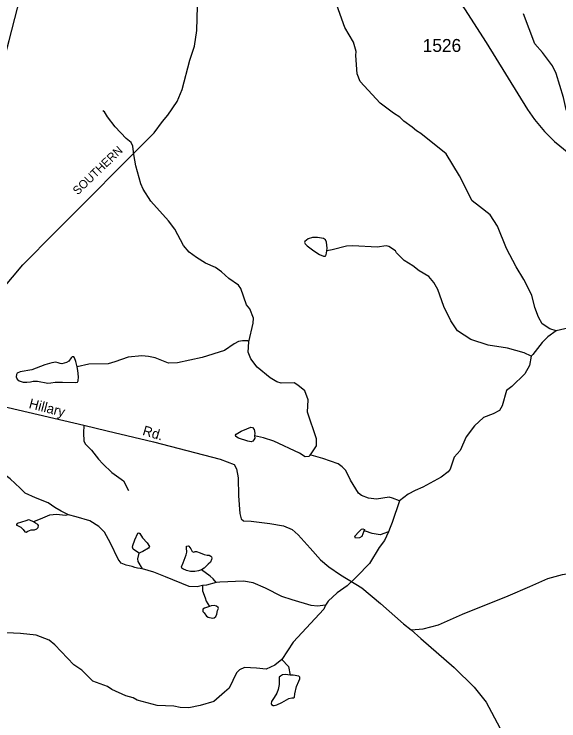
# Model space of a CAD drawing. Extents: x 2056842 to 2160602, y 826753 to 1016856.
# Drawn here: x 2123334 to 2128602, y 970374 to 977205 of the extents above; entities that cross this region are included whole.
import ezdxf

# ---------------------------------------------------------------- set-up
doc = ezdxf.new("R2010")
doc.units = 0
for name, color, linetype in [('Exist Hydrographic Creek Single Shore', 7, 'Continuous'), ('Exist Hydrographic Misc Water Feature', 7, 'Continuous'), ('Exist Hydrographic Pond Under 1500 Sq Ft', 7, 'Continuous'), ('Exist Railroad Mainline', 7, 'Continuous'), ('Exist Railroad Mainline Label', 7, 'Continuous'), ('Exist Road Non-System Type 51', 7, 'Continuous'), ('Exist Road Non-System Type 51 Label', 7, 'Continuous'), ('Exist Road Primary US Attributed', 7, 'Continuous'), ('Exist Road Secondary Type 51 Attributed', 7, 'Continuous'), ('Exist Road Secondary Type 51 Number Label', 7, 'Continuous')]:
    doc.layers.add(name, color=color, linetype=linetype)

msp = doc.modelspace()

# ---------------------------------------------------------------- linework, layer by layer
at = {"layer": 'Exist Hydrographic Creek Single Shore'}
for points in [[(2128574.2, 974143.1), (2128513.9, 974164.7), (2128439.8, 974212.5), (2128403.4, 974276.3), (2128369.2, 974370.2), (2128340.6, 974489.9), (2128264, 974641.4), (2128189.4, 974763.4), (2128096.6, 974938.9), (2128009.6, 975156.3), (2127937.1, 975266.1), (2127832.8, 975345.7), (2127762.7, 975399.3), (2127639.5, 975642.8), (2127512.6, 975854.1), (2127265.7, 976051.2), (2127225.6, 976077), (2127181.7, 976112.7), (2127103.2, 976170.4), (2127063.3, 976208.3), (2127001.1, 976248), (2126874.5, 976343.2), (2126679.7, 976552.3), (2126651.4, 976626.4), (2126638.7, 976806.2), (2126640.4, 976842.2), (2126616.1, 976934.3), (2126533.4, 977075.8), (2126454.6, 977291.4)], [(2129879.7, 974676.8), (2129747.2, 974806.2), (2129594.2, 975027.6), (2129535.8, 975125.3), (2129449.5, 975228.8), (2129336.9, 975348.4), (2129282.8, 975398.1), (2129137.8, 975637.5), (2128910.8, 975872.5), (2128719.3, 976177.6), (2128672.7, 976283.4), (2128646.3, 976399.3), (2128577.2, 976631), (2128540.9, 976704.8), (2128442.5, 976834.3), (2128370.1, 976918.1), (2128258.7, 977207.5)], [(2125605, 974036.2), (2125646.2, 974218.2), (2125648, 974266.2), (2125613.6, 974356.1), (2125579.5, 974395.9), (2125526.8, 974551.7), (2125502.4, 974583.6), (2125410.2, 974649.2), (2125340, 974712.9), (2125281.8, 974756.6), (2125183.8, 974798.2), (2125097.5, 974851.8), (2125025.3, 974905.5), (2124970.9, 974969.2), (2124886.3, 975124.9), (2124828, 975206.6), (2124655, 975397.8), (2124580.5, 975513.6), (2124558.6, 975565.4), (2124509.8, 975737.2), (2124491.3, 975849.1), (2124482.7, 975929), (2124466.7, 975962.9), (2124416.5, 976002.8), (2124311.9, 976114.3), (2124237.5, 976212), (2124209.2, 976261.8), (2124193.2, 976269.8)], [(2128333.2, 973898), (2128267.2, 973929.8), (2128105, 973975.1), (2127916.9, 974006.3), (2127750.8, 974059.5), (2127620.2, 974143), (2127556, 974240.7), (2127489.2, 974378.4), (2127430.5, 974542.1), (2127392.2, 974609.9), (2127344, 974667.7), (2127251.7, 974723.3), (2127189.4, 974771.1), (2127105.5, 974824.7), (2127032.9, 974898.4), (2127021, 974918.3), (2126956.7, 974958), (2126932.7, 974963.8), (2126844.7, 974951.5), (2126608.7, 974966.5), (2126548.8, 974962.2), (2126411, 974927.6), (2126357.3, 974916.3)], [(2129879.7, 974676.6), (2129806, 974604.3), (2129730.1, 974552.1), (2129640.4, 974497.5), (2129445, 974348.7), (2129351.2, 974302.4), (2129133.8, 974234.7), (2129005.5, 974230.9), (2128963.4, 974213), (2128902.6, 974195.6), (2128794, 974190.2), (2128701.8, 974173.6), (2128574.2, 974143.1)], [(2128574.2, 974143.1), (2128496.2, 974084.7), (2128440.6, 974032.4), (2128351.2, 973914.1), (2128333.1, 973898.1)], [(2125605, 974036.2), (2125593.1, 974048), (2125541, 974047.8), (2125505.1, 974039.7), (2125461, 974019.5), (2125369.1, 973953.1), (2125151.8, 973886.2), (2124913.9, 973833.1), (2124828, 973830.8), (2124697.1, 973881.8), (2124633.6, 973895), (2124569.7, 973901.5), (2124437.8, 973889), (2124308.8, 973843.5), (2124244.2, 973824.8), (2124055.9, 973820.5), (2123942, 973797.5)], [(2126195.7, 972940.9), (2126213.6, 972964.9), (2126256.6, 973033.9), (2126257.7, 973099.6), (2126170.1, 973357.3), (2126178.9, 973477.8), (2126143.8, 973564.3), (2126076.8, 973618.2), (2126040.7, 973640.1), (2125916.8, 973639.5), (2125872.8, 973651.3), (2125808.6, 973689), (2125683.9, 973792.5), (2125623.8, 973874.2), (2125597.6, 973936.1), (2125605, 974036.2)], [(2128333.1, 973898.1), (2128317.5, 973807.9), (2128271.9, 973729.7), (2128146.6, 973607), (2128096.6, 973567), (2128053.4, 973418.6), (2128027.6, 973374.5), (2127967.8, 973340.4), (2127873.9, 973305.9), (2127786.2, 973225.7), (2127706.6, 973119.4), (2127647.1, 972987.1), (2127589.6, 972922.7), (2127550.1, 972806.7), (2127532.2, 972782.4), (2127462.2, 972730.1), (2127284.7, 972633.4), (2127211.1, 972599.2), (2127143.2, 972566.8), (2127059.4, 972500.6)], [(2123858.5, 972366.6), (2123788.2, 972400.2), (2123726, 972436.3), (2123663.6, 972482.3), (2123540.2, 972529.5), (2123441.6, 972576.6), (2123393.4, 972624.8), (2123294.9, 972712.4), (2123125.2, 972840.6), (2122978.5, 972923.9), (2122915, 972933.7), (2122764.9, 972926), (2122646.3, 972899.2), (2122504.6, 972846.5)], [(2127059.6, 972500.6), (2126991.5, 972526.4), (2126959.5, 972536.2), (2126839.6, 972515.7), (2126759.4, 972527.3), (2126693.6, 972551), (2126663.2, 972574.8), (2126586.7, 972700.5), (2126540.2, 972794.4), (2126506.2, 972830.2), (2126466, 972858), (2126319.8, 972911.3), (2126207.8, 972940.9), (2126195.7, 972940.9)], [(2127059.6, 972500.6), (2126990.5, 972290.3), (2126970.6, 972242.6), (2126953, 972200.2)], [(2124576.2, 971844.7), (2124525.8, 971849.1), (2124499.6, 971856.8), (2124474.4, 971866.6), (2124417.4, 971877.6), (2124368.2, 971899.5), (2124338.6, 971935.7), (2124266.3, 972091.2), (2124208.3, 972198.6), (2124154.1, 972253.4), (2124065.4, 972308.1), (2123934, 972345.4), (2123858.5, 972366.6)], [(2126953, 972200.2), (2126917, 972117.7), (2126865.5, 972048.7), (2126771.3, 971895.3), (2126646.5, 971769.1), (2126554.5, 971680.4), (2126459.3, 971611.4), (2126372.1, 971531.6), (2126346, 971491.6)], [(2125155.1, 971681.7), (2125102.5, 971670.8), (2125028.1, 971672.9), (2124798.9, 971766.5), (2124683.9, 971812.5), (2124576.2, 971844.7)], [(2126346, 971491.6), (2126266, 971483.3), (2126206, 971490.9), (2126023, 971543.4), (2125921.2, 971577.4), (2125765.7, 971658.5), (2125646.4, 971707.8), (2125551.1, 971723.1), (2125322.6, 971715.5), (2125287.6, 971712.2)], [(2125287.6, 971712.2), (2125194.5, 971685.9), (2125155.1, 971681.7)], [(2126346, 971491.6), (2126328.2, 971455.5), (2126031.7, 971134.3), (2125924.2, 970967.4)], [(2125924.2, 970967.4), (2125855.2, 970911.5), (2125770.9, 970874.3), (2125676.7, 970885.2), (2125560.7, 970890.1), (2125513.1, 970868), (2125485, 970839.8), (2125413.9, 970691.5), (2125369.8, 970651.4), (2125264.7, 970562), (2125132.5, 970524.3), (2125024.5, 970499.8), (2124938.5, 970503.5), (2124878.5, 970515.2), (2124718.5, 970522.5), (2124522.3, 970575.7), (2124484.4, 970597.4), (2124414, 970617.1), (2124279.7, 970676.6), (2124237.7, 970706.4), (2124093.5, 970757.7), (2123988.9, 970865.2), (2123910.8, 970916.9), (2123726.1, 971110.1), (2123673.8, 971153.8), (2123547.5, 971201.3), (2123395.5, 971218.6), (2123259.6, 971226)]]:
    msp.add_lwpolyline(points, dxfattribs=at)
at = {"layer": 'Exist Hydrographic Misc Water Feature'}
for points in [[(2126357.3, 974916.3), (2126359.5, 974942.5), (2126356.2, 975001.7), (2126345.3, 975023.6), (2126326.7, 975036.8), (2126268.6, 975046.6), (2126220.5, 975046.6), (2126177.8, 975032.4), (2126144.9, 975007.2), (2126141.6, 974996.2), (2126147.1, 974984.2), (2126167.9, 974964.5), (2126232.5, 974918.4), (2126286.2, 974881.2), (2126325.6, 974865.9), (2126340.9, 974864.8), (2126349.7, 974869.1), (2126356.2, 974893.2), (2126357.3, 974916.3)], [(2123942, 973797.5), (2123931.1, 973847.9), (2123919, 973884), (2123910.3, 973891.7), (2123896, 973892.8), (2123886.2, 973881.8), (2123862.1, 973850), (2123841.3, 973836.9), (2123796.4, 973824.8), (2123780, 973827), (2123760.2, 973835.8), (2123738.3, 973840.2), (2123697.8, 973835.8), (2123631, 973816.1), (2123504, 973765.7), (2123393.4, 973747.1), (2123362.8, 973733.9), (2123355.1, 973721.9), (2123354, 973698.9), (2123361.7, 973678), (2123383.6, 973661.6), (2123419.7, 973647.4), (2123458, 973646.3), (2123492, 973650.7), (2123519.4, 973657.2), (2123558.8, 973657.2), (2123660.6, 973637.5), (2123690.2, 973639.7), (2123729.6, 973647.4), (2123801.9, 973648.5), (2123923.4, 973645.2), (2123945.3, 973648.5), (2123951.9, 973659.4), (2123956.2, 973697.8), (2123950.8, 973759.1), (2123942, 973797.5)], [(2125659.5, 973129.2), (2125660.6, 973107.3), (2125653, 973090.8), (2125642, 973077.7), (2125625.6, 973072.2), (2125593.8, 973077.7), (2125505.1, 973105.1), (2125476.7, 973122.6), (2125474.5, 973135.7), (2125480, 973145.6), (2125528.1, 973173), (2125582.9, 973196), (2125622.3, 973212.4), (2125637.6, 973210.2), (2125654.1, 973190.5), (2125661.7, 973153.3), (2125659.5, 973129.2)], [(2126195.7, 972940.9), (2126183.8, 972928.8), (2126147.7, 972924.6), (2126093.8, 972960.3), (2125846.8, 973077.7), (2125746, 973108.4), (2125659.5, 973129.2)], [(2123858.5, 972366.6), (2123826.5, 972358.4), (2123747.9, 972368.4), (2123676.7, 972364), (2123607.7, 972332.3), (2123521.2, 972299.4)], [(2123521.2, 972299.4), (2123486.1, 972313.6), (2123472.9, 972315.8), (2123446.7, 972309.2), (2123364.5, 972280.8), (2123355.8, 972273.1), (2123356.9, 972264.3), (2123365.6, 972261), (2123399.6, 972247.9), (2123422.6, 972222.7), (2123437.9, 972201.9), (2123448.8, 972198.6), (2123466.4, 972206.3), (2123497, 972220.5), (2123531, 972221.6), (2123554, 972230.4), (2123567.1, 972243.5), (2123569.3, 972261), (2123562.7, 972273.1), (2123540.8, 972285.1), (2123521.2, 972299.4)], [(2124544.4, 971995.9), (2124508.3, 972018.9), (2124486.4, 972035.4), (2124478.7, 972052.9), (2124480.9, 972068.2), (2124501.7, 972125.2), (2124530.2, 972187.6), (2124540.1, 972192), (2124548.8, 972184.4), (2124576.2, 972142.7), (2124618.9, 972094.5), (2124641.9, 972059.5), (2124640.8, 972051.8), (2124633.1, 972044.1), (2124577.3, 972012.3), (2124555.4, 972000.3), (2124544.4, 971995.9)], [(2126953, 972200.2), (2126873, 972173.8), (2126796.9, 972185.5), (2126733, 972207.3), (2126717, 972209.1)], [(2125146.7, 971834.3), (2125115.7, 971823.9), (2125082.8, 971818.4), (2125040.1, 971818.4), (2124999.6, 971827.2), (2124964.6, 971842.5), (2124956.9, 971851.3), (2124953.6, 971864.4), (2124967.9, 971900.6), (2124996.3, 971978.4), (2125004, 972004.7), (2124999.6, 972046.3), (2125001.8, 972063.8), (2125016, 972066), (2125024.8, 972061.7), (2125041.2, 972036.5), (2125054.4, 972011.3), (2125070.8, 972004.7), (2125085, 972010.2), (2125096, 972011.3), (2125132.1, 971999.2), (2125171.5, 971981.7), (2125201.1, 971977.3), (2125218.6, 971975.1), (2125237.2, 971967.4), (2125243.8, 971959.8), (2125246, 971947.7), (2125241.6, 971932.4), (2125233.9, 971909.4), (2125208.7, 971888.6), (2125170.4, 971851.3), (2125146.7, 971834.3)], [(2124576.2, 971844.7), (2124532.4, 971914.8), (2124529.1, 971940), (2124544.4, 971995.9)], [(2125287.6, 971712.2), (2125259.1, 971746.1), (2125229.5, 971773.5), (2125146.7, 971834.3)], [(2125221.9, 971481.2), (2125173.7, 971464.1), (2125159.5, 971454.3), (2125157.3, 971444.4), (2125158.4, 971432.4), (2125170.4, 971417), (2125194.5, 971385.3), (2125208.7, 971376.5), (2125251.4, 971367.7), (2125269, 971371), (2125285.4, 971383.1), (2125294.1, 971405), (2125299.6, 971440), (2125310.6, 971461.9), (2125306.2, 971468.5), (2125290.9, 971483.9), (2125266.8, 971488.2), (2125240.5, 971486), (2125221.9, 971481.2)], [(2125924.2, 970967.4), (2125986.6, 970898.4), (2126001.9, 970817.3)], [(2126001.9, 970817.3), (2125956.7, 970822.8), (2125930.4, 970818.4), (2125908.5, 970805.3), (2125897.6, 970795.4), (2125897.6, 970784.4), (2125896.5, 970727.5), (2125888.8, 970678.2), (2125875.7, 970643.1), (2125849.4, 970600.4), (2125824.2, 970563.1), (2125818.7, 970543.4), (2125824.2, 970532.5), (2125837.3, 970522.6), (2125849.4, 970521.5), (2125875.7, 970528.1), (2125923.8, 970553.3), (2125991.7, 970589.4), (2126020.2, 970597.1), (2126036.6, 970598.2), (2126044.3, 970603.7), (2126047.6, 970634.3), (2126065.1, 970706.7), (2126088.1, 970758.1), (2126097.9, 970781.2), (2126096.8, 970795.4), (2126085.9, 970805.3), (2126033.3, 970816.2), (2126001.9, 970817.3)]]:
    msp.add_lwpolyline(points, dxfattribs=at)
at = {"layer": 'Exist Hydrographic Pond Under 1500 Sq Ft'}
for points in [[(2126716.7, 972209.2), (2126696.9, 972154.8), (2126673, 972144.8), (2126634.9, 972140.6), (2126629, 972158.5), (2126668.7, 972202.9), (2126692.8, 972227), (2126704.7, 972231.1), (2126720.6, 972225.1), (2126716.7, 972209.2)], [(2125155.1, 971681.7), (2125155.1, 971632.4), (2125180.3, 971564.5), (2125191.2, 971531.6), (2125221.9, 971481.2)]]:
    msp.add_lwpolyline(points, dxfattribs=at)
at = {"layer": 'Exist Railroad Mainline'}
msp.add_lwpolyline([(2120906, 970290.1), (2120953.2, 970502.3), (2120990.6, 970614.6), (2121058.1, 970754.8), (2121077.9, 970810.8), (2122799.4, 974048), (2123014.4, 974304.9), (2123418.1, 974780.8), (2123730.8, 975098.1), (2124688.5, 976058.2), (2124770, 976168.5), (2124821.6, 976226.6), (2124911, 976359.2), (2124958.6, 976475.2), (2125031.4, 976759.5), (2125078.8, 976895.7), (2125102, 977047.9), (2125136.5, 978327.9)], dxfattribs=at)
at = {"layer": 'Exist Road Non-System Type 51'}
for points in [[(2122415.2, 973600.6), (2122723.9, 973542.3), (2123275.6, 973401.8), (2124007.4, 973232.7)], [(2124007.4, 973232.7), (2124003.6, 973153.5), (2124008.4, 973081.5), (2124021.2, 973051.1), (2124080.4, 972991.9), (2124149.1, 972903.9), (2124190.7, 972857.5), (2124280.2, 972775.8), (2124390.5, 972694.7), (2124440, 972601.9)], [(2124007.4, 973232.7), (2124234.6, 973178.7), (2124680.7, 973069.9), (2125325.9, 972902.7), (2125460.2, 972851.5), (2125485.8, 972809.9), (2125500.2, 972721.9), (2125505, 972550.7), (2125515.4, 972377.1), (2125529.8, 972327.5), (2125552.1, 972308.3), (2125625.7, 972305.1), (2125808, 972281.1), (2125939.1, 972258.7), (2126021.5, 972222.7), (2126082.2, 972171.5), (2126197.3, 972045), (2126298.1, 971931.4), (2126378, 971864.2), (2126491.6, 971784.2), (2126695.4, 971660.2), (2126877.7, 971509.8), (2127098.4, 971313), (2127174.3, 971254.6)], [(2127174.3, 971254.6), (2127289.5, 971264.2), (2127438.2, 971301), (2127670, 971406.6), (2128112.2, 971583.4), (2128321.6, 971674.6), (2128495.9, 971751.4), (2128637.4, 971789), (2128717.4, 971803.4), (2128763.7, 971822.6), (2128805.3, 971864.2), (2129050, 971928.2), (2129109.1, 971925), (2129145.9, 971893), (2129190.7, 971837), (2129201.9, 971779.4), (2129205.1, 971677), (2129221.1, 971640.2), (2129251.4, 971625.8), (2129304.2, 971629), (2129381, 971617.8), (2129450.5, 971610.6), (2129468.1, 971613.8)], [(2127174.3, 971254.6), (2127266.5, 971169.6), (2127589.5, 970889.6), (2127782.2, 970701.5), (2127897.3, 970555.9), (2128030, 970306.3)]]:
    msp.add_lwpolyline(points, dxfattribs=at)
at = {"layer": 'Exist Road Primary US Attributed'}
msp.add_lwpolyline([(2123121.4, 976317.4), (2123200.2, 976616.5), (2123286.5, 976949.6), (2123476.6, 977692), (2123590.1, 978041.7), (2123692.2, 978246.1), (2123803.3, 978411.8), (2123940.8, 978573.6), (2124351.5, 978961.9), (2124898.6, 979424.7), (2125143.6, 979642.6), (2125334, 979816.6)], dxfattribs=at)
at = {"layer": 'Exist Road Secondary Type 51 Attributed'}
msp.add_lwpolyline([(2125334, 979816.6), (2125629.6, 979589.3), (2125673.4, 979552.8), (2125850.4, 979378), (2125983.8, 979217.5), (2126147.1, 979006.3), (2126491, 978535.4), (2126749.6, 978235.7), (2127034.9, 977905.7), (2127348, 977626.4), (2127551.7, 977448.1), (2127690.1, 977257.3), (2127898.8, 976930.4), (2128297, 976282.7), (2128367.3, 976187.3), (2128462.6, 976069.3), (2128559.5, 975973.1), (2128697.9, 975859.5), (2128817.6, 975752.3), (2128874.6, 975695)], dxfattribs=at)

# ---------------------------------------------------------------- texts
at = {"layer": 'Exist Railroad Mainline Label'}
msp.add_text('SOUTHERN', height=82.02, rotation=43.94842, dxfattribs=at).set_placement((2123948.3, 975451.6))
at = {"layer": 'Exist Road Non-System Type 51 Label'}
for s, rotation, p in [('Hillary', 345.36211, (2123470.3, 973399.4)), ('Rd.', 343.26267, (2124568.8, 973139.6))]:
    msp.add_text(s, height=95, rotation=rotation, dxfattribs=at).set_placement(p)
at = {"layer": 'Exist Road Secondary Type 51 Number Label'}
msp.add_text('1526', height=125, dxfattribs=at).set_placement((2127285.2, 976839.3))

doc.saveas('drawing.dxf')
